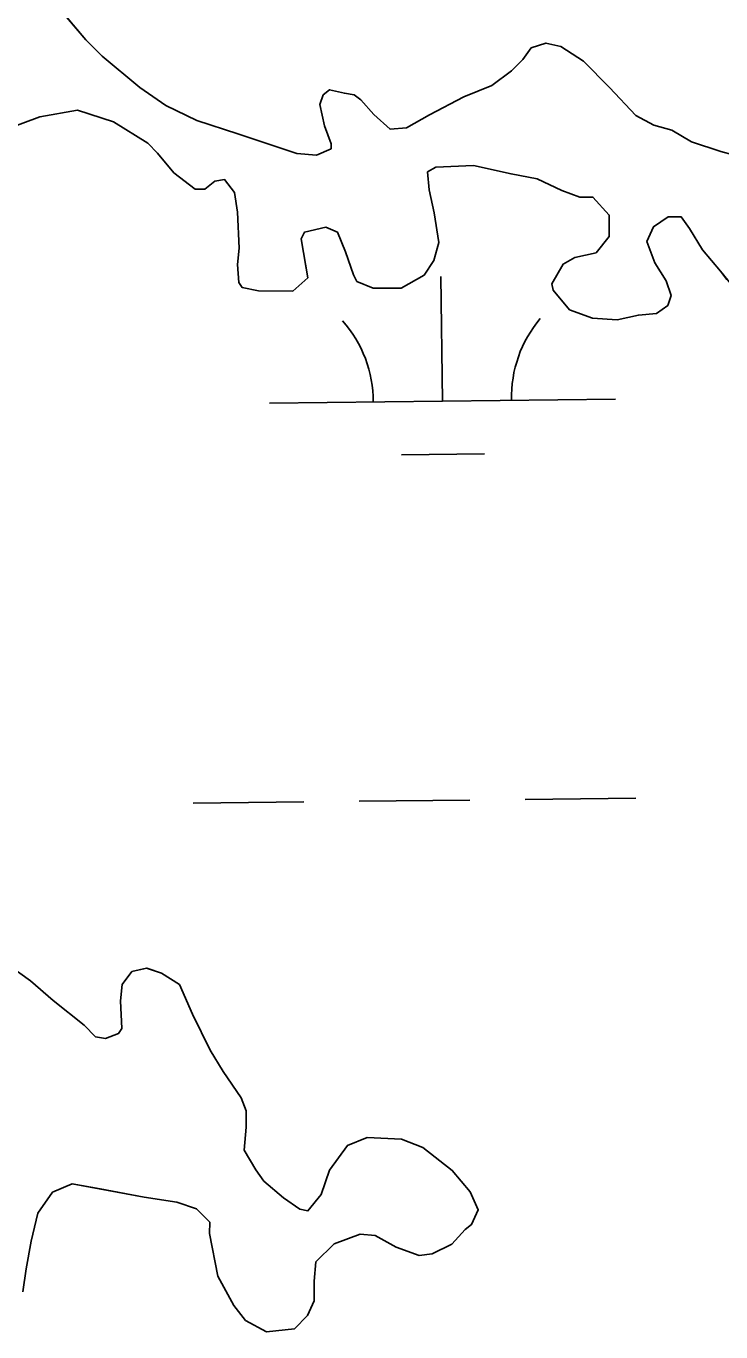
# Model space of a CAD drawing. Extents: x 3684037 to 3722149, y 433263 to 459021.
# Drawn here: x 3717968.8 to 3718169.6, y 450509.4 to 450886.9 of the extents above; entities that cross this region are included whole.
import ezdxf

# ---------------------------------------------------------------- set-up
doc = ezdxf.new("R2010")
doc.units = 0
for name, color, linetype in [('V-GRID-MAJR', 7, 'Continuous'), ('V-TOPO-SHOR', 7, 'Continuous'), ('V-WETL-SWMP', 7, 'Continuous')]:
    doc.layers.add(name, color=color, linetype=linetype)

msp = doc.modelspace()

# ---------------------------------------------------------------- linework, layer by layer
at = {"layer": 'V-GRID-MAJR'}
msp.add_spline([(3688126.82, 450798.39), (3693416.12, 450858.02), (3698705.41, 450918.41), (3703994.7, 450979.58), (3709283.97, 451041.51), (3714573.23, 451104.21), (3719862.49, 451167.68)], degree=3, dxfattribs=at)
at = {"layer": 'V-TOPO-SHOR'}
for points in [[(3717980.92, 450889.11), (3717986.1, 450882.94), (3717990.82, 450878.2), (3718001.67, 450869.17), (3718009.23, 450863.94), (3718018.2, 450859.65), (3718030.02, 450855.83), (3718047.04, 450850.09), (3718052.71, 450849.6), (3718056.98, 450851.48), (3718056.98, 450852.9), (3718055.1, 450858.11), (3718053.71, 450864.27), (3718054.66, 450867.1)], [(3718054.66, 450867.1), (3718056.56, 450868.52), (3718060.81, 450867.55), (3718063.65, 450867.07), (3718065.54, 450865.65), (3718069.31, 450861.38), (3718074.03, 450857.1), (3718078.76, 450857.56), (3718085.4, 450861.32), (3718095.35, 450866.5), (3718103.41, 450869.78), (3718109.1, 450874.02), (3718112.42, 450877.32), (3718114.8, 450880.63), (3718119.06, 450882.03), (3718123.32, 450881.07), (3718129.93, 450876.79), (3718137.47, 450869.2), (3718145.02, 450861.13), (3718150.21, 450858.27), (3718155.42, 450856.84), (3718161.08, 450853.5), (3718169.59, 450850.64), (3718176.68, 450848.72)], [(3718050.23, 450814.12), (3718045.96, 450810.35), (3718036.02, 450810.38), (3718031.29, 450811.34), (3718030.35, 450812.77), (3718029.89, 450817.97), (3718030.38, 450822.7), (3718029.94, 450833.11), (3718029.02, 450838.79), (3718026.19, 450842.59), (3718023.35, 450842.13), (3718020.5, 450839.77), (3718017.66, 450839.78), (3718011.53, 450844.53), (3718006.81, 450850.23), (3718003.98, 450853.07), (3717994.07, 450859.26), (3717983.67, 450862.6), (3717972.78, 450860.75), (3717953.83, 450853.71)], [(3718171.36, 450813.72), (3718169.48, 450816.1), (3718164.29, 450822.26), (3718160.53, 450828.43), (3718158.17, 450831.75), (3718154.39, 450831.76), (3718150.12, 450828.93), (3718148.21, 450824.68), (3718150.56, 450818.52), (3718153.85, 450813.31), (3718155.26, 450809.04), (3718154.3, 450806.21), (3718150.98, 450803.85), (3718145.77, 450803.4), (3718139.62, 450802), (3718132.52, 450802.49), (3718125.91, 450804.88), (3718121.19, 450810.58), (3718120.73, 450812.47), (3718124.06, 450818.14), (3718127.38, 450820.02), (3718133.53, 450821.42), (3718137.33, 450826.14), (3718137.35, 450832.29), (3718132.64, 450837.51), (3718128.85, 450837.52), (3718123.66, 450839.43), (3718116.57, 450842.77), (3718109, 450844.21), (3718098.13, 450846.61), (3718087.24, 450846.18), (3718084.87, 450844.76), (3718085.33, 450839.56), (3718086.73, 450832.93), (3718088.12, 450824.41), (3718086.68, 450819.21), (3718083.83, 450814.96), (3718077.19, 450811.19), (3718069.15, 450811.22), (3718064.42, 450813.13), (3718063.48, 450815.02), (3718061.14, 450821.66), (3718058.79, 450827.34), (3718055.48, 450828.77), (3718049.32, 450827.37), (3718048.37, 450825.48), (3718049.77, 450816.96), (3718050.23, 450814.12)], [(3717961.57, 450617.1), (3717970.07, 450610.92), (3717976.67, 450605.22), (3717985.64, 450598.09), (3717988.94, 450594.77), (3717991.78, 450594.28), (3717995.57, 450595.69), (3717996.52, 450597.11), (3717996.07, 450605.15), (3717996.56, 450609.88), (3717999.41, 450613.66), (3718003.68, 450614.59), (3718007.93, 450613.16), (3718013.12, 450609.83), (3718016.88, 450601.3), (3718022.05, 450590.87), (3718025.81, 450584.71), (3718031, 450577.12), (3718032.4, 450573.33), (3718032.39, 450568.6), (3718031.89, 450561.98), (3718035.19, 450556.29), (3718037.54, 450552.97), (3718043.2, 450548.22), (3718047.92, 450544.89), (3718050.29, 450544.41), (3718054.09, 450549.13), (3718056.48, 450556.22), (3718061.71, 450563.3), (3718067.39, 450565.65), (3718077.33, 450565.14), (3718083.47, 450562.75), (3718091.97, 450556.1), (3718097.15, 450549.93), (3718099.5, 450544.72), (3718097.59, 450540.47), (3718095.7, 450539.05), (3718091.9, 450534.81), (3718086.21, 450531.99), (3718082.42, 450531.53), (3718075.81, 450533.91), (3718069.67, 450537.25), (3718065.41, 450537.73), (3718057.83, 450534.92), (3718052.6, 450529.73), (3718052.11, 450524.06), (3718052.1, 450518.38)], [(3718052.1, 450518.38), (3718050.19, 450514.13), (3718046.39, 450510.35), (3718038.34, 450509.43), (3718032.2, 450512.77), (3718028.91, 450517.03), (3718024.2, 450525.57), (3718021.88, 450537.88), (3718021.89, 450541.19), (3718018.11, 450544.99), (3718012.44, 450546.9), (3718002.98, 450548.35), (3717990.21, 450550.76), (3717982.18, 450552.2), (3717976.49, 450549.85), (3717972.21, 450543.72), (3717970.29, 450535.68), (3717968.85, 450527.64)]]:
    msp.add_lwpolyline(points, dxfattribs=at)
at = {"layer": 'V-WETL-SWMP'}
for p, q in [((3717986.1, 450882.94), (3717975.26, 450895.75)), ((3717990.82, 450878.2), (3717986.1, 450882.94)), ((3718114.8, 450880.63), (3718112.42, 450877.32)), ((3718119.06, 450882.03), (3718114.8, 450880.63)), ((3718123.32, 450881.07), (3718119.06, 450882.03)), ((3718129.93, 450876.79), (3718123.32, 450881.07)), ((3718001.67, 450869.17), (3717990.82, 450878.2)), ((3718112.42, 450877.32), (3718109.1, 450874.02)), ((3718137.47, 450869.2), (3718129.93, 450876.79)), ((3718109.1, 450874.02), (3718103.41, 450869.78)), ((3718009.23, 450863.94), (3718001.67, 450869.17)), ((3718054.66, 450867.1), (3718053.71, 450864.27)), ((3718056.56, 450868.52), (3718054.66, 450867.1)), ((3718060.81, 450867.56), (3718056.56, 450868.52)), ((3718063.65, 450867.07), (3718060.81, 450867.56)), ((3718065.54, 450865.65), (3718063.65, 450867.07)), ((3718103.41, 450869.78), (3718095.35, 450866.5)), ((3718145.02, 450861.13), (3718137.47, 450869.2)), ((3718018.2, 450859.65), (3718009.23, 450863.94)), ((3718053.71, 450864.27), (3718055.1, 450858.11)), ((3718069.31, 450861.38), (3718065.54, 450865.65)), ((3718095.35, 450866.5), (3718085.4, 450861.32)), ((3717953.83, 450853.71), (3717972.78, 450860.75)), ((3717972.78, 450860.75), (3717983.67, 450862.6)), ((3717983.67, 450862.6), (3717994.07, 450859.26)), ((3718030.02, 450855.83), (3718018.2, 450859.65)), ((3718074.03, 450857.1), (3718069.31, 450861.38)), ((3718085.4, 450861.32), (3718078.76, 450857.56)), ((3718150.21, 450858.27), (3718145.02, 450861.13)), ((3717994.07, 450859.26), (3718003.98, 450853.07)), ((3718047.03, 450850.09), (3718030.02, 450855.83)), ((3718055.1, 450858.11), (3718056.98, 450852.9)), ((3718078.76, 450857.56), (3718074.03, 450857.1)), ((3718155.41, 450856.84), (3718150.21, 450858.27)), ((3718161.08, 450853.5), (3718155.41, 450856.84)), ((3718003.98, 450853.07), (3718006.81, 450850.23)), ((3718056.98, 450852.9), (3718056.98, 450851.48)), ((3718169.59, 450850.64), (3718161.08, 450853.5)), ((3718006.81, 450850.23), (3718011.53, 450844.53)), ((3718052.71, 450849.6), (3718047.03, 450850.09)), ((3718056.98, 450851.48), (3718052.71, 450849.6)), ((3718176.68, 450848.72), (3718169.59, 450850.64)), ((3718011.53, 450844.53), (3718017.66, 450839.78)), ((3718084.87, 450844.76), (3718087.24, 450846.18)), ((3718085.33, 450839.56), (3718084.87, 450844.76)), ((3718087.24, 450846.18), (3718098.13, 450846.61)), ((3718098.13, 450846.61), (3718109, 450844.21)), ((3718020.5, 450839.77), (3718023.35, 450842.13)), ((3718023.35, 450842.13), (3718026.19, 450842.59)), ((3718026.19, 450842.59), (3718029.02, 450838.8)), ((3718109, 450844.21), (3718116.57, 450842.77)), ((3718116.57, 450842.77), (3718123.65, 450839.43)), ((3718017.66, 450839.78), (3718020.5, 450839.77)), ((3718029.02, 450838.8), (3718029.94, 450833.12)), ((3718086.73, 450832.93), (3718085.33, 450839.56)), ((3718123.65, 450839.43), (3718128.85, 450837.52)), ((3718128.85, 450837.52), (3718132.64, 450837.51)), ((3718132.64, 450837.51), (3718137.35, 450832.29)), ((3718029.94, 450833.12), (3718030.38, 450822.7)), ((3718088.12, 450824.41), (3718086.73, 450832.93)), ((3718137.35, 450832.29), (3718137.33, 450826.14)), ((3718150.12, 450828.94), (3718154.39, 450831.76)), ((3718154.39, 450831.76), (3718158.17, 450831.75)), ((3718158.17, 450831.75), (3718160.53, 450828.43)), ((3718048.37, 450825.48), (3718049.33, 450827.37)), ((3718050.23, 450814.12), (3718048.37, 450825.48)), ((3718049.33, 450827.37), (3718055.48, 450828.77)), ((3718055.48, 450828.77), (3718058.79, 450827.34)), ((3718058.79, 450827.34), (3718061.14, 450821.66)), ((3718137.33, 450826.14), (3718133.53, 450821.42)), ((3718148.21, 450824.68), (3718150.12, 450828.94)), ((3718160.53, 450828.43), (3718164.29, 450822.26)), ((3718030.38, 450822.7), (3718029.89, 450817.97)), ((3718061.14, 450821.66), (3718063.48, 450815.02)), ((3718086.68, 450819.21), (3718088.12, 450824.41)), ((3718150.56, 450818.52), (3718148.21, 450824.68)), ((3718164.29, 450822.26), (3718169.48, 450816.1)), ((3718029.89, 450817.97), (3718030.35, 450812.77)), ((3718083.83, 450814.96), (3718086.68, 450819.21)), ((3718124.06, 450818.14), (3718120.73, 450812.47)), ((3718127.38, 450820.02), (3718124.06, 450818.14)), ((3718133.53, 450821.42), (3718127.38, 450820.02)), ((3718153.85, 450813.31), (3718150.56, 450818.52)), ((3718045.96, 450810.35), (3718050.23, 450814.12)), ((3718063.48, 450815.02), (3718064.42, 450813.13)), ((3718077.19, 450811.19), (3718083.83, 450814.96)), ((3718089.13, 450778.55), (3718088.71, 450814.55)), ((3718169.48, 450816.1), (3718177.96, 450805.66)), ((3718030.35, 450812.77), (3718031.29, 450811.34)), ((3718031.29, 450811.34), (3718036.02, 450810.38)), ((3718036.02, 450810.38), (3718045.96, 450810.35)), ((3718064.42, 450813.13), (3718069.15, 450811.22)), ((3718069.15, 450811.22), (3718077.19, 450811.19)), ((3718120.73, 450812.47), (3718121.19, 450810.58)), ((3718121.19, 450810.58), (3718125.91, 450804.88)), ((3718155.26, 450809.04), (3718153.85, 450813.31)), ((3718154.3, 450806.21), (3718155.26, 450809.04)), ((3718125.91, 450804.88), (3718132.52, 450802.49)), ((3718139.62, 450802), (3718145.77, 450803.4)), ((3718145.77, 450803.4), (3718150.98, 450803.85)), ((3718150.98, 450803.85), (3718154.3, 450806.21)), ((3718132.52, 450802.49), (3718139.62, 450802)), ((3718039.13, 450777.97), (3718139.13, 450779.13)), ((3718077.31, 450762.98), (3718101.31, 450763.26)), ((3718065.07, 450662.83), (3718097.07, 450663.2)), ((3718113.06, 450663.39), (3718145.06, 450663.76)), ((3718017.07, 450662.27), (3718049.07, 450662.64)), ((3717970.07, 450610.92), (3717961.57, 450617.1)), ((3718003.67, 450614.59), (3717999.41, 450613.66)), ((3718007.93, 450613.16), (3718003.67, 450614.59)), ((3717976.67, 450605.22), (3717970.07, 450610.92)), ((3717999.41, 450613.66), (3717996.56, 450609.88)), ((3718013.12, 450609.83), (3718007.93, 450613.16)), ((3717996.56, 450609.88), (3717996.07, 450605.15)), ((3718016.88, 450601.3), (3718013.12, 450609.83)), ((3717985.64, 450598.09), (3717976.67, 450605.22)), ((3717996.07, 450605.15), (3717996.52, 450597.11)), ((3718022.05, 450590.87), (3718016.88, 450601.3)), ((3717988.94, 450594.77), (3717985.64, 450598.09)), ((3717995.57, 450595.69), (3717991.78, 450594.29)), ((3717996.52, 450597.11), (3717995.57, 450595.69)), ((3717991.78, 450594.29), (3717988.94, 450594.77)), ((3718025.81, 450584.71), (3718022.05, 450590.87)), ((3718031, 450577.12), (3718025.81, 450584.71)), ((3718032.4, 450573.33), (3718031, 450577.12)), ((3718032.39, 450568.6), (3718032.4, 450573.33)), ((3718031.89, 450561.98), (3718032.39, 450568.6)), ((3718067.39, 450565.65), (3718061.71, 450563.3)), ((3718077.33, 450565.14), (3718067.39, 450565.65)), ((3718083.47, 450562.75), (3718077.33, 450565.14)), ((3718035.19, 450556.29), (3718031.89, 450561.98)), ((3718061.71, 450563.3), (3718056.48, 450556.22)), ((3718091.97, 450556.1), (3718083.47, 450562.75)), ((3718037.54, 450552.97), (3718035.19, 450556.29)), ((3718056.48, 450556.22), (3718054.09, 450549.13)), ((3718097.15, 450549.93), (3718091.97, 450556.1)), ((3717972.21, 450543.72), (3717976.49, 450549.86)), ((3717976.49, 450549.86), (3717982.18, 450552.2)), ((3717982.18, 450552.2), (3718002.98, 450548.35)), ((3718043.2, 450548.22), (3718037.54, 450552.97)), ((3718099.5, 450544.72), (3718097.15, 450549.93)), ((3718002.98, 450548.35), (3718012.44, 450546.9)), ((3718012.44, 450546.9), (3718018.11, 450544.99)), ((3718047.92, 450544.89), (3718043.2, 450548.22)), ((3718054.09, 450549.13), (3718050.29, 450544.41)), ((3717970.29, 450535.68), (3717972.21, 450543.72)), ((3718018.11, 450544.99), (3718021.89, 450541.19)), ((3718050.29, 450544.41), (3718047.92, 450544.89)), ((3718097.59, 450540.47), (3718099.5, 450544.72)), ((3718021.89, 450541.19), (3718021.88, 450537.88)), ((3718091.9, 450534.81), (3718095.7, 450539.05)), ((3718095.7, 450539.05), (3718097.59, 450540.47)), ((3717968.85, 450527.64), (3717970.29, 450535.68)), ((3718021.88, 450537.88), (3718024.2, 450525.57)), ((3718052.6, 450529.73), (3718057.83, 450534.92)), ((3718057.83, 450534.92), (3718065.41, 450537.73)), ((3718065.41, 450537.73), (3718069.67, 450537.25)), ((3718069.67, 450537.25), (3718075.81, 450533.91)), ((3718086.21, 450531.99), (3718091.9, 450534.81)), ((3718075.81, 450533.91), (3718082.42, 450531.53)), ((3718082.42, 450531.53), (3718086.21, 450531.99)), ((3717967.88, 450521.02), (3717968.85, 450527.64)), ((3718052.11, 450524.06), (3718052.6, 450529.73)), ((3718024.2, 450525.57), (3718028.91, 450517.03)), ((3718052.1, 450518.38), (3718052.11, 450524.06)), ((3718028.91, 450517.03), (3718032.2, 450512.77)), ((3718050.19, 450514.13), (3718052.1, 450518.38)), ((3718032.2, 450512.77), (3718038.34, 450509.43)), ((3718046.39, 450510.35), (3718050.19, 450514.13)), ((3718038.34, 450509.43), (3718046.39, 450510.35))]:
    msp.add_line(p, q, dxfattribs=at)
for centre, start, end in [((3718033.89, 450778.38), 359.8949, 41.4385), ((3718144.36, 450779.67), 139.8949, 181.4385)]:
    msp.add_arc(centre, 35.25, start, end, dxfattribs=at)

doc.saveas('drawing.dxf')
